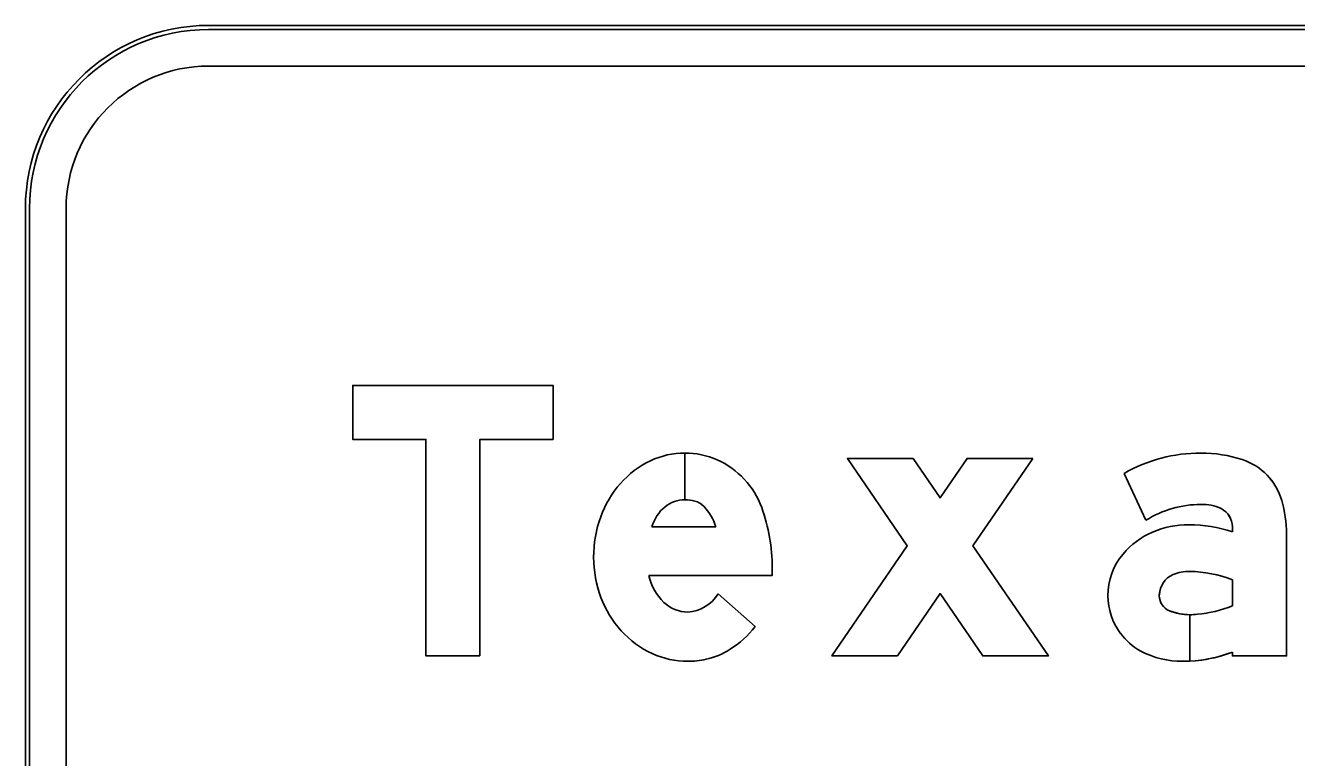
# Model space of a CAD drawing. Extents: x 1806251 to 1809821, y 414895 to 422886.
# Drawn here: x 1809676.515 to 1809677.14, y 414952.38 to 414952.741 of the extents above; entities that cross this region are included whole.
import ezdxf

# ---------------------------------------------------------------- set-up
doc = ezdxf.new("R2010")
doc.units = 0
for name, color, linetype in [('GSBWFILL', 7, 'Continuous'), ('GSCOLORFILL', 7, 'Continuous'), ('GSOUTLINE', 7, 'Continuous')]:
    doc.layers.add(name, color=color, linetype=linetype)

msp = doc.modelspace()

# ---------------------------------------------------------------- linework, layer by layer
at = {"layer": 'GSBWFILL'}
for p, q in [((1809678.5855, 414952.7405), (1809676.6055, 414952.7405)), ((1809676.6055, 414952.7205), (1809678.5855, 414952.7205)), ((1809676.5155, 414952.6505), (1809676.5155, 414952.1105)), ((1809676.5355, 414952.1105), (1809676.5355, 414952.6505)), ((1809676.83956, 414952.53025), (1809676.83956, 414952.50731)), ((1809676.83957, 414952.50731), (1809676.83957, 414952.53025)), ((1809676.82333, 414952.49398), (1809676.85484, 414952.49398)), ((1809676.8559, 414952.46103), (1809676.87411, 414952.44491))]:
    msp.add_line(p, q, dxfattribs=at)
for points in [[(1809676.73888, 414952.4305), (1809676.71228, 414952.4305), (1809676.71228, 414952.5369), (1809676.67637, 414952.5369), (1809676.67637, 414952.5635), (1809676.77479, 414952.5635), (1809676.77479, 414952.5369), (1809676.73888, 414952.5369)], [(1809677.01052, 414952.52759), (1809676.97828, 414952.52759), (1809676.96498, 414952.50817), (1809676.95168, 414952.52759), (1809676.91943, 414952.52759), (1809676.94885, 414952.48464), (1809676.91178, 414952.4305), (1809676.94402, 414952.4305), (1809676.96498, 414952.4611), (1809676.98593, 414952.4305), (1809677.01817, 414952.4305), (1809676.9811, 414952.48464)]]:
    msp.add_lwpolyline(points, close=True, dxfattribs=at)
for points in [[(1809677.05544, 414952.52026), (1809677.06612, 414952.49721)], [(1809677.10862, 414952.49397), (1809677.10862, 414952.49152)], [(1809677.10862, 414952.43236), (1809677.10862, 414952.4305), (1809677.13522, 414952.4305), (1809677.13522, 414952.49051)], [(1809676.88251, 414952.47383), (1809676.88251, 414952.47004), (1809676.82182, 414952.47004)], [(1809677.10862, 414952.46797), (1809677.10862, 414952.45505)], [(1809677.08767, 414952.42793), (1809677.08767, 414952.45075)], [(1809677.08768, 414952.45075), (1809677.08768, 414952.42793)]]:
    msp.add_lwpolyline(points, dxfattribs=at)
for radius in [0.09, 0.07]:
    msp.add_arc((1809676.6055, 414952.6505), radius, 90, 180, dxfattribs=at)
for centre, major_axis, ratio, start_param, end_param in [((1809676.84226, 414952.48514), (0, 0.04572), 0.999993, 0.44196, 0.851746), ((1809676.83956, 414952.49086), (0, 0.03939), 0.999993, 0, 0.44196), ((1809676.83956, 414952.49086), (0, 0.03939), 0.999993, 5.868518, 6.283016), ((1809676.83856, 414952.48929), (0, 0.04123), 0.999993, 5.061282, 5.861635), ((1809677.09317, 414952.45401), (0, 0.07624), 0.999998, 0, 0.517719), ((1809677.09317, 414952.46515), (0, 0.0651), 0.999998, 5.96613, 6.283185), ((1809677.10414, 414952.49857), (0, 0.02992), 0.999998, 4.997165, 5.96613), ((1809676.84648, 414952.48144), (0, 0.05133), 0.999993, 0.851746, 1.222943), ((1809676.83956, 414952.49189), (0, 0.01542), 0.999993, 0, 0.684319), ((1809676.83956, 414952.48943), (0, 0.01788), 0.999993, 6.008019, 6.282813), ((1809676.84171, 414952.49704), (0, 0.00997), 0.999993, 5.468651, 6.008019), ((1809677.0766, 414952.49051), (0, 0.05861), 0.999998, 4.712389, 4.997165), ((1809676.84332, 414952.4879), (0, 0.0209), 0.999993, 0.703138, 1.275447), ((1809676.82981, 414952.48581), (0, 0.02633), 0.999993, 5.027692, 5.468651), ((1809676.79607, 414952.47383), (0, 0.08645), 0.999993, 4.712389, 5.061282), ((1809677.09317, 414952.45401), (0, 0.05097), 0.999998, 0, 0.559495), ((1809677.09412, 414952.48485), (0, 0.02015), 0.999998, 5.822746, 6.330435), ((1809677.09864, 414952.49397), (0, 0.00997), 0.999998, 4.712389, 5.822746), ((1809676.8531, 414952.47904), (0, 0.05837), 0.999993, 1.222943, 1.570796), ((1809677.08728, 414952.44939), (0, 0.04561), 0.999998, 0, 0.404512), ((1809677.08728, 414952.42785), (0, 0.06715), 0.999998, 5.959871, 6.283185), ((1809677.08416, 414952.45618), (0, 0.03814), 0.999998, 0.399285, 0.87593), ((1809676.85135, 414952.47904), (0, 0.05662), 0.999993, 1.570796, 1.928626), ((1809677.07947, 414952.46009), (0, 0.03203), 0.999998, 0.87593, 1.570796), ((1809676.84737, 414952.47568), (0, 0.02617), 0.999993, 1.788032, 2.378697), ((1809677.08401, 414952.46012), (0, 0.01131), 0.999998, 0.408547, 1.530785), ((1809677.08716, 414952.45284), (0, 0.01923), 0.999998, 6.259455, 6.691732), ((1809677.08576, 414952.4067), (0, 0.06539), 0.999998, 5.926185, 6.254823), ((1809676.84628, 414952.47715), (0, 0.0512), 0.999993, 1.928626, 2.305123), ((1809676.84119, 414952.46933), (0, 0.01731), 0.999993, 2.383204, 3.128268), ((1809676.83966, 414952.47106), (0, 0.01909), 0.999993, 3.209537, 4.158837), ((1809677.07805, 414952.46009), (0, 0.03062), 0.999998, 1.570796, 2.21394), ((1809677.08475, 414952.46009), (0, 0.01204), 0.999998, 1.530785, 1.570796), ((1809677.08069, 414952.46009), (0, 0.00798), 0.999998, 1.570796, 2.757027), ((1809677.08767, 414952.47735), (0, 0.0266), 0.999998, 2.757027, 3.141593), ((1809677.08767, 414952.47735), (0, 0.0266), 0.999998, 3.141843, 3.28451), ((1809677.08612, 414952.51226), (0, 0.06148), 0.999998, 3.228562, 3.516221), ((1809676.83512, 414952.47546), (0, 0.04953), 0.999993, 3.710413, 4.047817), ((1809676.84304, 414952.47422), (0, 0.04684), 0.999993, 2.305123, 2.711411), ((1809677.08077, 414952.46212), (0, 0.03401), 0.999998, 2.21394, 2.611125), ((1809676.84096, 414952.46969), (0, 0.04185), 0.999993, 2.711411, 3.141593), ((1809676.8421, 414952.46454), (0, 0.03657), 0.999993, 3.35931, 3.710413), ((1809677.08425, 414952.47361), (0, 0.04577), 0.999998, 2.672443, 3.141593), ((1809677.08425, 414952.49573), (0, 0.06789), 0.999998, 3.192057, 3.508644), ((1809676.84096, 414952.46969), (0, 0.04185), 0.999993, 3.141593, 3.35931), ((1809677.08425, 414952.49573), (0, 0.06789), 0.999998, 3.141593, 3.191959)]:
    msp.add_ellipse(centre, major_axis=major_axis, ratio=ratio, start_param=start_param, end_param=end_param, dxfattribs=at)
at = {"layer": 'GSCOLORFILL'}
for p, q in [((1809678.5855, 414952.7405), (1809676.6055, 414952.7405)), ((1809678.5855, 414952.7405), (1809676.6055, 414952.7405)), ((1809678.5855, 414952.7405), (1809676.6055, 414952.7405)), ((1809676.6055, 414952.7385), (1809678.5855, 414952.7385)), ((1809676.6055, 414952.7205), (1809678.5855, 414952.7205)), ((1809676.5155, 414952.6505), (1809676.5155, 414952.1105)), ((1809676.5155, 414952.6505), (1809676.5155, 414952.1105)), ((1809676.5155, 414952.6505), (1809676.5155, 414952.1105)), ((1809676.5175, 414952.1105), (1809676.5175, 414952.6505)), ((1809676.5355, 414952.1105), (1809676.5355, 414952.6505)), ((1809676.83956, 414952.53025), (1809676.83956, 414952.50731)), ((1809676.83957, 414952.50731), (1809676.83957, 414952.53025)), ((1809676.82333, 414952.49398), (1809676.85484, 414952.49398)), ((1809676.8559, 414952.46103), (1809676.87411, 414952.44491))]:
    msp.add_line(p, q, dxfattribs=at)
for points in [[(1809676.73888, 414952.4305), (1809676.71228, 414952.4305), (1809676.71228, 414952.5369), (1809676.67637, 414952.5369), (1809676.67637, 414952.5635), (1809676.77479, 414952.5635), (1809676.77479, 414952.5369), (1809676.73888, 414952.5369)], [(1809677.01052, 414952.52759), (1809676.97828, 414952.52759), (1809676.96498, 414952.50817), (1809676.95168, 414952.52759), (1809676.91943, 414952.52759), (1809676.94885, 414952.48464), (1809676.91178, 414952.4305), (1809676.94402, 414952.4305), (1809676.96498, 414952.4611), (1809676.98593, 414952.4305), (1809677.01817, 414952.4305), (1809676.9811, 414952.48464)]]:
    msp.add_lwpolyline(points, close=True, dxfattribs=at)
for points in [[(1809677.05544, 414952.52026), (1809677.06612, 414952.49721)], [(1809677.10862, 414952.49397), (1809677.10862, 414952.49152)], [(1809677.10862, 414952.43236), (1809677.10862, 414952.4305), (1809677.13522, 414952.4305), (1809677.13522, 414952.49051)], [(1809676.88251, 414952.47383), (1809676.88251, 414952.47004), (1809676.82182, 414952.47004)], [(1809677.10862, 414952.46797), (1809677.10862, 414952.45505)], [(1809677.08767, 414952.42793), (1809677.08767, 414952.45075)], [(1809677.08768, 414952.45075), (1809677.08768, 414952.42793)]]:
    msp.add_lwpolyline(points, dxfattribs=at)
for radius in [0.09, 0.09, 0.09, 0.088, 0.07]:
    msp.add_arc((1809676.6055, 414952.6505), radius, 90, 180, dxfattribs=at)
for centre, major_axis, ratio, start_param, end_param in [((1809676.84226, 414952.48514), (0, 0.04572), 0.999993, 0.44196, 0.851746), ((1809676.83956, 414952.49086), (0, 0.03939), 0.999993, 0, 0.44196), ((1809676.83956, 414952.49086), (0, 0.03939), 0.999993, 5.868518, 6.283016), ((1809676.83856, 414952.48929), (0, 0.04123), 0.999993, 5.061282, 5.861635), ((1809677.09317, 414952.45401), (0, 0.07624), 0.999998, 0, 0.517719), ((1809677.09317, 414952.46515), (0, 0.0651), 0.999998, 5.96613, 6.283185), ((1809677.10414, 414952.49857), (0, 0.02992), 0.999998, 4.997165, 5.96613), ((1809676.84648, 414952.48144), (0, 0.05133), 0.999993, 0.851746, 1.222943), ((1809676.83956, 414952.49189), (0, 0.01542), 0.999993, 0, 0.684319), ((1809676.83956, 414952.48943), (0, 0.01788), 0.999993, 6.008019, 6.282813), ((1809676.84171, 414952.49704), (0, 0.00997), 0.999993, 5.468651, 6.008019), ((1809677.0766, 414952.49051), (0, 0.05861), 0.999998, 4.712389, 4.997165), ((1809676.84332, 414952.4879), (0, 0.0209), 0.999993, 0.703138, 1.275447), ((1809676.82981, 414952.48581), (0, 0.02633), 0.999993, 5.027692, 5.468651), ((1809676.79607, 414952.47383), (0, 0.08645), 0.999993, 4.712389, 5.061282), ((1809677.09317, 414952.45401), (0, 0.05097), 0.999998, 0, 0.559495), ((1809677.09412, 414952.48485), (0, 0.02015), 0.999998, 5.822746, 6.330435), ((1809677.09864, 414952.49397), (0, 0.00997), 0.999998, 4.712389, 5.822746), ((1809676.8531, 414952.47904), (0, 0.05837), 0.999993, 1.222943, 1.570796), ((1809677.08728, 414952.44939), (0, 0.04561), 0.999998, 0, 0.404512), ((1809677.08728, 414952.42785), (0, 0.06715), 0.999998, 5.959871, 6.283185), ((1809677.08416, 414952.45618), (0, 0.03814), 0.999998, 0.399285, 0.87593), ((1809676.85135, 414952.47904), (0, 0.05662), 0.999993, 1.570796, 1.928626), ((1809677.07947, 414952.46009), (0, 0.03203), 0.999998, 0.87593, 1.570796), ((1809676.84737, 414952.47568), (0, 0.02617), 0.999993, 1.788032, 2.378697), ((1809677.08401, 414952.46012), (0, 0.01131), 0.999998, 0.408547, 1.530785), ((1809677.08716, 414952.45284), (0, 0.01923), 0.999998, 6.259455, 6.691732), ((1809677.08576, 414952.4067), (0, 0.06539), 0.999998, 5.926185, 6.254823), ((1809676.84628, 414952.47715), (0, 0.0512), 0.999993, 1.928626, 2.305123), ((1809676.84119, 414952.46933), (0, 0.01731), 0.999993, 2.383204, 3.128268), ((1809676.83966, 414952.47106), (0, 0.01909), 0.999993, 3.209537, 4.158837), ((1809677.07805, 414952.46009), (0, 0.03062), 0.999998, 1.570796, 2.21394), ((1809677.08475, 414952.46009), (0, 0.01204), 0.999998, 1.530785, 1.570796), ((1809677.08069, 414952.46009), (0, 0.00798), 0.999998, 1.570796, 2.757027), ((1809677.08767, 414952.47735), (0, 0.0266), 0.999998, 2.757027, 3.141593), ((1809677.08767, 414952.47735), (0, 0.0266), 0.999998, 3.141843, 3.28451), ((1809677.08612, 414952.51226), (0, 0.06148), 0.999998, 3.228562, 3.516221), ((1809676.83512, 414952.47546), (0, 0.04953), 0.999993, 3.710413, 4.047817), ((1809676.84304, 414952.47422), (0, 0.04684), 0.999993, 2.305123, 2.711411), ((1809677.08077, 414952.46212), (0, 0.03401), 0.999998, 2.21394, 2.611125), ((1809676.84096, 414952.46969), (0, 0.04185), 0.999993, 2.711411, 3.141593), ((1809676.8421, 414952.46454), (0, 0.03657), 0.999993, 3.35931, 3.710413), ((1809677.08425, 414952.47361), (0, 0.04577), 0.999998, 2.672443, 3.141593), ((1809677.08425, 414952.49573), (0, 0.06789), 0.999998, 3.192057, 3.508644), ((1809676.84096, 414952.46969), (0, 0.04185), 0.999993, 3.141593, 3.35931), ((1809677.08425, 414952.49573), (0, 0.06789), 0.999998, 3.141593, 3.191959)]:
    msp.add_ellipse(centre, major_axis=major_axis, ratio=ratio, start_param=start_param, end_param=end_param, dxfattribs=at)
at = {"layer": 'GSOUTLINE'}
for p, q in [((1809678.5855, 414952.7405), (1809676.6055, 414952.7405)), ((1809678.5855, 414952.7205), (1809676.6055, 414952.7205)), ((1809676.5155, 414952.6505), (1809676.5155, 414952.1105)), ((1809676.5355, 414952.6505), (1809676.5355, 414952.1105)), ((1809676.82333, 414952.49398), (1809676.85484, 414952.49398)), ((1809676.87411, 414952.44491), (1809676.8559, 414952.46103))]:
    msp.add_line(p, q, dxfattribs=at)
for points in [[(1809676.73888, 414952.4305), (1809676.71228, 414952.4305), (1809676.71228, 414952.5369), (1809676.67637, 414952.5369), (1809676.67637, 414952.5635), (1809676.77479, 414952.5635), (1809676.77479, 414952.5369), (1809676.73888, 414952.5369)], [(1809677.01052, 414952.52759), (1809676.97828, 414952.52759), (1809676.96498, 414952.50817), (1809676.95168, 414952.52759), (1809676.91943, 414952.52759), (1809676.94885, 414952.48464), (1809676.91178, 414952.4305), (1809676.94402, 414952.4305), (1809676.96498, 414952.4611), (1809676.98593, 414952.4305), (1809677.01817, 414952.4305), (1809676.9811, 414952.48464)]]:
    msp.add_lwpolyline(points, close=True, dxfattribs=at)
for points in [[(1809677.05544, 414952.52026), (1809677.06612, 414952.49721)], [(1809677.10862, 414952.49397), (1809677.10862, 414952.49152)], [(1809677.10862, 414952.43236), (1809677.10862, 414952.4305), (1809677.13522, 414952.4305), (1809677.13522, 414952.49051)], [(1809676.82182, 414952.47004), (1809676.88251, 414952.47004), (1809676.88251, 414952.47383)], [(1809677.10862, 414952.45505), (1809677.10862, 414952.46797)]]:
    msp.add_lwpolyline(points, dxfattribs=at)
for radius in [0.09, 0.07]:
    msp.add_arc((1809676.6055, 414952.6505), radius, 90, 180, dxfattribs=at)
for centre, major_axis, ratio, start_param, end_param in [((1809676.84226, 414952.48514), (0, 0.04572), 0.999993, 0.44196, 0.851746), ((1809676.83956, 414952.49086), (0, 0.03939), 0.999993, 0, 0.44196), ((1809676.83956, 414952.49086), (0, 0.03939), 0.999993, 5.868518, 6.283185), ((1809676.83856, 414952.48929), (0, 0.04123), 0.999993, 5.061282, 5.861635), ((1809677.09317, 414952.45401), (0, 0.07624), 0.999998, 6.283185, 6.800904), ((1809677.09317, 414952.46515), (0, 0.0651), 0.999998, 5.96613, 6.283185), ((1809677.10414, 414952.49857), (0, 0.02993), 0.999998, 4.997165, 5.96613), ((1809676.84648, 414952.48144), (0, 0.05133), 0.999993, 0.851746, 1.222943), ((1809676.83956, 414952.49189), (0, 0.01542), 0.999993, 0, 0.684319), ((1809676.83956, 414952.48943), (0, 0.01788), 0.999993, 6.008019, 6.283185), ((1809676.84171, 414952.49704), (0, 0.00998), 0.999993, 5.468651, 6.008019), ((1809677.0766, 414952.49051), (0, 0.05861), 0.999998, 4.712389, 4.997165), ((1809676.84332, 414952.4879), (0, 0.0209), 0.999993, 0.703138, 1.275447), ((1809676.82981, 414952.48581), (0, 0.02633), 0.999993, 5.027692, 5.468651), ((1809676.79607, 414952.47383), (0, 0.08645), 0.999993, 4.712389, 5.061282), ((1809677.09317, 414952.45401), (0, 0.05097), 0.999998, 0, 0.559495), ((1809677.09412, 414952.48485), (0, 0.02015), 0.999998, 5.822746, 6.330435), ((1809677.09864, 414952.49397), (0, 0.00998), 0.999998, 4.712389, 5.822746), ((1809676.8531, 414952.47904), (0, 0.05837), 0.999993, 1.222943, 1.570796), ((1809677.08728, 414952.44939), (0, 0.04561), 0.999998, 0, 0.404512), ((1809677.08728, 414952.42785), (0, 0.06715), 0.999998, 5.959871, 6.283185), ((1809677.08416, 414952.45618), (0, 0.03814), 0.999998, 0.399285, 0.87593), ((1809676.85135, 414952.47904), (0, 0.05662), 0.999993, 1.570796, 1.928626), ((1809677.07947, 414952.46009), (0, 0.03203), 0.999998, 0.87593, 1.570796), ((1809676.84737, 414952.47568), (0, 0.02617), 0.999993, 1.788032, 2.378697), ((1809677.08401, 414952.46012), (0, 0.0113), 0.999998, 0.408547, 1.530785), ((1809677.08716, 414952.45284), (0, 0.01923), 0.999998, 6.25958, 6.691732), ((1809677.08576, 414952.4067), (0, 0.06539), 0.999998, 5.926185, 6.254787), ((1809677.08759, 414952.47107), (0, 0.000997), 0.999998, 6.254787, 6.25958), ((1809676.84628, 414952.47715), (0, 0.0512), 0.999993, 1.928626, 2.305123), ((1809676.84119, 414952.46933), (0, 0.01731), 0.999993, 2.383204, 3.128268), ((1809676.83966, 414952.47106), (0, 0.01909), 0.999993, 3.209537, 4.158837), ((1809677.07805, 414952.46009), (0, 0.03062), 0.999998, 1.570796, 2.21394), ((1809677.08475, 414952.46009), (0, 0.01204), 0.999998, 1.530785, 1.570796), ((1809677.08069, 414952.46009), (0, 0.00798), 0.999998, 1.570796, 2.757027), ((1809677.08767, 414952.47735), (0, 0.0266), 0.999998, 2.757027, 3.28451), ((1809677.08612, 414952.51226), (0, 0.06148), 0.999998, 3.228562, 3.516221), ((1809676.83512, 414952.47546), (0, 0.04953), 0.999993, 3.710413, 4.047817), ((1809676.84304, 414952.47422), (0, 0.04684), 0.999993, 2.305123, 2.711411), ((1809677.08077, 414952.46212), (0, 0.03401), 0.999998, 2.21394, 2.611125), ((1809676.84096, 414952.46969), (0, 0.04185), 0.999993, 2.711411, 3.141593), ((1809676.8421, 414952.46454), (0, 0.03657), 0.999993, 3.35931, 3.710413), ((1809677.08425, 414952.47361), (0, 0.04577), 0.999998, 2.672443, 3.141593), ((1809677.08425, 414952.49573), (0, 0.06789), 0.999998, 3.141593, 3.508644), ((1809676.84096, 414952.46969), (0, 0.04185), 0.999993, 3.141593, 3.35931)]:
    msp.add_ellipse(centre, major_axis=major_axis, ratio=ratio, start_param=start_param, end_param=end_param, dxfattribs=at)

doc.saveas('drawing.dxf')
